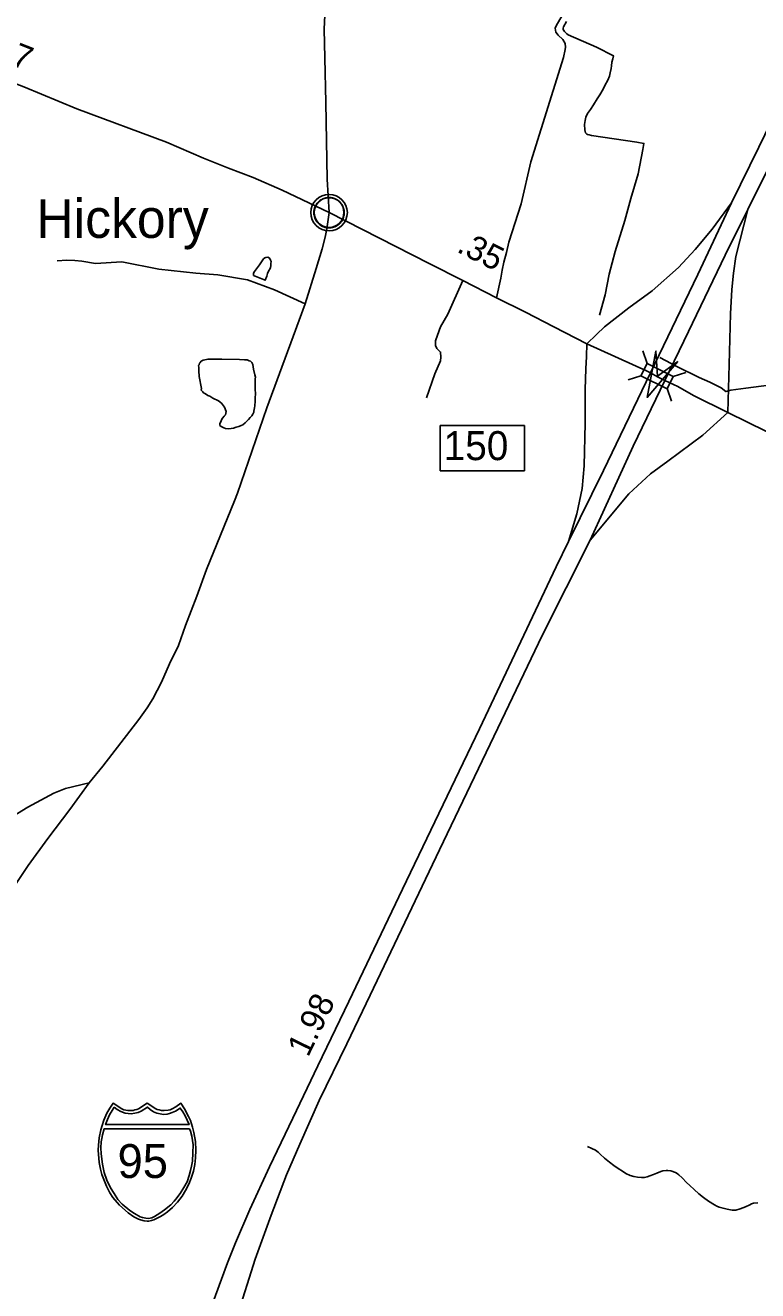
# Model space of a CAD drawing. Extents: x 2220236 to 2384410, y 720751 to 894131.
# Drawn here: x 2352466 to 2356253, y 862475 to 869015 of the extents above; entities that cross this region are included whole.
import ezdxf

# ---------------------------------------------------------------- set-up
doc = ezdxf.new("R2010")
doc.units = 0
for name, color, linetype in [('Exist Civil Demographics Community CELL', 7, 'Continuous'), ('Exist Civil Demographics Community Label', 7, 'Continuous'), ('Exist Hydrographic Misc Water Feature', 7, 'Continuous'), ('Exist Hydrographic Pond Under 1500 Sq Ft', 7, 'Continuous'), ('Exist Road Non-System Type 51', 7, 'Continuous'), ('Exist Road Primary Interstate Divided Center Attributed', 7, 'Continuous'), ('Exist Road Primary Interstate Interchange CELL', 7, 'Continuous'), ('Exist Road Primary Interstate Mileage Hundredths English Label', 7, 'Continuous'), ('Exist Road Primary Interstate Ramp 1 Lane Attributed', 7, 'Continuous'), ('Exist Road Primary Interstate Shield CELL', 7, 'Continuous'), ('Exist Road Primary Interstate Shield Number Label', 7, 'Continuous'), ('Exist Road Primary NC Attributed', 7, 'Continuous'), ('Exist Road Primary NC Service Mileage Hundredths English Label', 7, 'Continuous'), ('Exist Road Primary NC Structure Standard Bridge CELL', 7, 'Continuous'), ('Exist Road Secondary Mileage Hundredths English Label', 7, 'Continuous'), ('Exist Road Secondary Structure Standard Bridge Attributed CELL', 7, 'Continuous'), ('Exist Road Secondary Type 51 Attributed', 7, 'Continuous')]:
    doc.layers.add(name, color=color, linetype=linetype)

msp = doc.modelspace()

# ---------------------------------------------------------------- linework, layer by layer
at = {"layer": 'Exist Civil Demographics Community CELL'}
msp.add_lwpolyline([(2353959.4, 868059.3), (2353960.4, 868064.9), (2353962.1, 868071.4), (2353965.1, 868078.6), (2353968, 868084.4), (2353971.3, 868090.1), (2353975.1, 868095.2), (2353979, 868099.6), (2353983.6, 868104.2), (2353989.2, 868108.8), (2353994.6, 868112.5), (2353999.5, 868115.3), (2354004.5, 868117.8), (2354010, 868120.1), (2354015.6, 868121.9), (2354020, 868123), (2354024.8, 868123.8), (2354028.9, 868124.5), (2354035.3, 868124.8), (2354039.7, 868124.7), (2354045.4, 868124.4), (2354050.3, 868123.7), (2354055.2, 868122.7), (2354060.2, 868121.3), (2354065.4, 868119.3), (2354072, 868116.4), (2354078.3, 868112.9), (2354083.4, 868109.4), (2354088.5, 868105.4), (2354091.8, 868102.2), (2354096, 868097.8), (2354099.8, 868093.1), (2354102.9, 868088.6), (2354106, 868083.5), (2354108.5, 868078.4), (2354110.5, 868073.4), (2354112.1, 868068.4), (2354113.4, 868063.8), (2354114.5, 868057.7), (2354115.1, 868053), (2354115.3, 868047), (2354115.2, 868041.2), (2354114.6, 868035.5), (2354113.6, 868030.1), (2354112, 868023.9), (2354110.1, 868018.1), (2354107.8, 868013), (2354104.7, 868007), (2354101.4, 868001.7), (2354097.9, 867997), (2354093.7, 867992.2), (2354088.4, 867987.3), (2354083.4, 867983.2), (2354078.4, 867979.7), (2354074.1, 867977.2), (2354067.3, 867974), (2354060.1, 867971.3), (2354054.2, 867969.8), (2354047.6, 867968.5), (2354043.1, 867968), (2354038.6, 867967.8), (2354033.1, 867967.8), (2354028.8, 867968.2), (2354023.1, 867968.9), (2354017.2, 867970.2), (2354012.6, 867971.5), (2354007.5, 867973.4), (2354002.9, 867975.4), (2353999, 867977.6), (2353992.1, 867981.7), (2353986.6, 867986), (2353981.7, 867990.5), (2353977.2, 867995.3), (2353974, 867999.3), (2353971, 868003.5), (2353966.9, 868010.6), (2353965.2, 868014.1), (2353963.5, 868018.1), (2353960.9, 868026.3), (2353959.4, 868033.4), (2353958.7, 868038.5), (2353958.4, 868044.8), (2353958.3, 868049.5), (2353958.9, 868056)], close=True, dxfattribs=at)
for centre, radius in [((2354037, 868046.9), 94.3), ((2354036.7, 868047.1), 76.7)]:
    msp.add_circle(centre, radius, dxfattribs=at)
at = {"layer": 'Exist Hydrographic Misc Water Feature'}
for points in [[(2355434.8, 867517.5), (2355464.3, 867622.1), (2355485.6, 867729), (2355516.9, 867845.8), (2355566.7, 868007), (2355597.9, 868119.9), (2355635, 868247.2), (2355659.7, 868373.6), (2355665, 868404.3), (2355629, 868411), (2355394.5, 868444.7), (2355381.6, 868448.5), (2355373.6, 868450.4), (2355369.6, 868452.9), (2355363.4, 868459.9), (2355358.8, 868474.5), (2355358.4, 868502.3), (2355361.8, 868522.2), (2355365.3, 868540.4), (2355372.8, 868558.7), (2355388.3, 868580.7), (2355403.8, 868603.7), (2355423.1, 868635.6), (2355436.4, 868656.5), (2355454, 868684.5), (2355463, 868703.6), (2355478.3, 868732.1), (2355486.3, 868751.5), (2355489.9, 868769.7), (2355495.2, 868791.9), (2355496.9, 868806.1), (2355498.5, 868824.2), (2355503.9, 868842.5), (2355507.6, 868858), (2355420.4, 868902), (2355272.7, 868966.6), (2355265.6, 868971.2), (2355260.5, 868975.9), (2355254, 868983.2), (2355250.2, 868988), (2355248, 868993.4), (2355247.7, 869000), (2355249.7, 869007.6), (2355265, 869034.5)], [(2355746.7, 867298.9), (2355835.7, 867251.6), (2355951.3, 867194), (2356006.1, 867170), (2356064.7, 867141.2), (2356089.1, 867121.9), (2356115.1, 867128.5), (2356192.8, 867139.9), (2356310.6, 867155.6), (2356352.3, 867164.5), (2356374.5, 867158.8), (2356396.9, 867149.3), (2356415.1, 867137.5), (2356467.8, 867109.5), (2356514.8, 867076), (2356524.7, 867074.7), (2356575.4, 867053.8), (2356749.8, 866964.2), (2356867.4, 866905), (2357060, 866802.2), (2357277.3, 866674.9), (2357334.2, 866646.7), (2357348.2, 866641.7)], [(2355374, 863220.5), (2355395.7, 863210.6), (2355414.5, 863200.9), (2355427.7, 863191.5), (2355438.6, 863181.2), (2355460.8, 863160.1), (2355486.9, 863139.8), (2355509.3, 863122.7), (2355531.6, 863106.2), (2355553.5, 863092.3), (2355571.7, 863080.9), (2355593.8, 863071), (2355612, 863065.2), (2355631.9, 863062), (2355652, 863060.2), (2355667.4, 863060.2), (2355682, 863064.1), (2355695.9, 863068.6), (2355714.7, 863075.9), (2355731.8, 863083.2), (2355752.1, 863090.6), (2355763.5, 863093.7), (2355779.5, 863096), (2355789, 863095.4), (2355803.5, 863093.7), (2355827.8, 863086.5), (2355837.2, 863080.9), (2355845.7, 863074.1), (2355862.1, 863058.3), (2355884.4, 863034.6), (2355902.4, 863019), (2355924.7, 862997.5), (2355949.2, 862975.6), (2355973.3, 862956.2), (2355999.6, 862938.2), (2356029.6, 862918.1), (2356042, 862912.1), (2356053.7, 862907), (2356074, 862901.2), (2356095.9, 862895.6), (2356120.7, 862891.7), (2356130.9, 862891.1), (2356140, 862891.5), (2356162.1, 862898.3), (2356189.9, 862908.3), (2356211.8, 862919), (2356222.1, 862924.4), (2356231.8, 862927.4), (2356253.7, 862928.9)]]:
    msp.add_lwpolyline(points, dxfattribs=at)
at = {"layer": 'Exist Hydrographic Pond Under 1500 Sq Ft'}
for points in [[(2353646.4, 867721.5), (2353706.8, 867697.1), (2353714.2, 867718.7), (2353718.8, 867732.7), (2353725.8, 867747.1), (2353729.7, 867755.5), (2353733.3, 867763.8), (2353735.3, 867771.1), (2353736.1, 867783.6), (2353736.7, 867793.5), (2353734.4, 867801.6), (2353730.1, 867809.6), (2353724, 867815), (2353720, 867816.4), (2353710.2, 867814.4), (2353704.1, 867812.5), (2353698.3, 867808.3), (2353676.9, 867777.9), (2353661.4, 867755.9), (2353657.1, 867749.9), (2353651.8, 867743.1), (2353648.1, 867737.3), (2353646.9, 867733), (2353645.9, 867725.8), (2353646.4, 867721.5)], [(2353377.3, 867137.1), (2353365.8, 867200.6), (2353363, 867228.4), (2353362.6, 867246.4), (2353362.2, 867256.9), (2353364.3, 867260.3), (2353366, 867268.5), (2353369.7, 867273), (2353375.7, 867278.8), (2353385.7, 867283.5), (2353411.4, 867290.1), (2353481.6, 867289.7), (2353573.6, 867287.9), (2353599.6, 867286.3), (2353613.8, 867285.3), (2353623.8, 867280.8), (2353629.8, 867279.4), (2353638, 867271.5), (2353642.3, 867261.8), (2353646.9, 867237.4), (2353653.7, 867208.1), (2353656.1, 867196.1), (2353654.2, 867187.8), (2353654.4, 867173.7), (2353655, 867159.9), (2353655.2, 867147.5), (2353655.5, 867132.1), (2353656, 867112.4), (2353654.7, 867087.7), (2353655, 867072), (2353653.7, 867048.3), (2353651.8, 867037.4), (2353650.1, 867030.1), (2353648.3, 867020.2), (2353648.4, 867015.9), (2353642.6, 867005.8), (2353637, 866997.4), (2353629.2, 866987.2), (2353619.5, 866977), (2353603.7, 866960.9), (2353590.1, 866950.5), (2353582, 866945.9), (2353570.4, 866941.5), (2353556.4, 866937.6), (2353542.5, 866932.8), (2353530.5, 866930.6), (2353518.3, 866930.1), (2353500.5, 866932), (2353492.3, 866934), (2353478.2, 866941.6), (2353472, 866947.3), (2353471.9, 866957.1), (2353477.5, 866965.6), (2353481.4, 866975.6), (2353485.3, 866983.9), (2353495, 866994.2), (2353500.6, 867001.6), (2353504.2, 867019.8), (2353495.7, 867041.8), (2353481.1, 867061.6), (2353464.9, 867073.4), (2353436.4, 867088.6), (2353420.2, 867097.8), (2353410.2, 867102.3), (2353398.1, 867110), (2353387.7, 867115.2), (2353383.8, 867120.9), (2353375.6, 867128.8), (2353377.3, 867137.1)]]:
    msp.add_lwpolyline(points, dxfattribs=at)
at = {"layer": 'Exist Road Non-System Type 51'}
for points in [[(2355242.4, 869065), (2355210.9, 869012.6), (2355205.2, 869000.6), (2355209.5, 868978.8), (2355221.5, 868964.8), (2355245.9, 868941), (2355258.1, 868921.3), (2355260.3, 868901.2), (2355258.4, 868889.3), (2355249.1, 868849.1), (2355080.5, 868309.6), (2355029.6, 868091.6), (2354967.2, 867894.8), (2354954.9, 867840.3), (2354940.9, 867791), (2354932.1, 867748.9), (2354924.4, 867707.7), (2354902, 867607.3)], [(2353913.9, 867576.1), (2353754.1, 867648.1), (2353615.3, 867699.1), (2353461, 867726), (2353348.3, 867734.3), (2353156.8, 867755.3), (2352965.4, 867792.3), (2352828.5, 867784.5), (2352758.4, 867795.6), (2352722.3, 867799.2), (2352680.4, 867800.6), (2352630.3, 867798)], [(2354728.1, 867695.6), (2354650.8, 867521.6), (2354613.9, 867456.5), (2354598.1, 867414.4), (2354587.5, 867384.5), (2354587.5, 867359.9), (2354593.6, 867344.9), (2354613.3, 867325.9), (2354615.6, 867300.1), (2354613.9, 867280.8), (2354584, 867214), (2354540.1, 867089.2)], [(2352796.7, 865099.9), (2352673.1, 865070.4), (2352613.5, 865045.8), (2352478.3, 864974), (2352333.5, 864886.5), (2352200.5, 864810.8), (2352101.3, 864745.7), (2351897.1, 864601.3), (2351821.8, 864540.4), (2351780.2, 864509.9), (2351711.2, 864427), (2351691.6, 864390.8), (2351658.2, 864336.4), (2351644.7, 864294.2), (2351616.2, 864174), (2351590, 864023.7), (2351577.6, 863895.7), (2351558.8, 863631.4), (2351552.6, 863479.5)]]:
    msp.add_lwpolyline(points, dxfattribs=at)
at = {"layer": 'Exist Road Primary Interstate Divided Center Attributed'}
for points in [[(2358057.4, 873344), (2357936.7, 872842.5), (2357821.8, 872378.9), (2357687.5, 871854.9), (2357596, 871514), (2357547.3, 871352.3), (2357465.5, 871097.2), (2357339, 870742.6), (2357261.1, 870538.1), (2357142.3, 870240.1), (2357035.3, 870004.4), (2356918.4, 869753.1), (2356710.1, 869324.5), (2356472.6, 868823.9), (2356258.5, 868385.6), (2356117.8, 868097)], [(2356202.3, 868062.9), (2356319.8, 868299.9), (2356690.7, 869086.9), (2357045, 869825.1), (2357249.4, 870244), (2357449.9, 870666.7), (2357580.4, 870943.3), (2357685.5, 871167.3), (2357798.4, 871436.1), (2357891.9, 871675.7), (2357977.6, 871899.7), (2358039.9, 872082.8), (2358139.1, 872386.7), (2358244.3, 872747.1), (2358301.7, 872967.2), (2358341.7, 873124.9)], [(2356117.8, 868097), (2355943.1, 867727.2), (2355699.8, 867218.6)], [(2355772.7, 867178.7), (2355896.3, 867433), (2356085.2, 867826.5), (2356202.3, 868062.9)], [(2355699.8, 867218.6), (2355456.3, 866713.3), (2355275.7, 866347.4)], [(2355387, 866354.2), (2355610.1, 866839.9), (2355772.7, 867178.7)], [(2353560.1, 862338.1), (2353655.4, 862638.1), (2353737.2, 862866), (2353817, 863074.5), (2353885.2, 863232.2), (2353986.4, 863458.2), (2354128.5, 863750.4), (2354249.3, 864001.7), (2354607.5, 864753.6), (2354909.2, 865382.8), (2355139, 865862), (2355387, 866354.2)], [(2355275.7, 866347.4), (2355211, 866216.5), (2354813.9, 865378.9), (2354416.7, 864551), (2354139.3, 863970.5), (2353979.6, 863637.4), (2353849.2, 863366.6), (2353728.5, 863115.4), (2353627.2, 862895.2), (2353553.2, 862721.9), (2353512.4, 862618.6), (2353418.9, 862365.4)]]:
    msp.add_lwpolyline(points, dxfattribs=at)
at = {"layer": 'Exist Road Primary Interstate Interchange CELL'}
msp.add_lwpolyline([(2354611.7, 866946), (2355046.6, 866946), (2355046.6, 866712.8), (2354611.7, 866712.8)], close=True, dxfattribs=at)
at = {"layer": 'Exist Road Primary Interstate Ramp 1 Lane Attributed'}
for points in [[(2356117.8, 868097), (2356017.5, 867960.9), (2355929.5, 867857.1), (2355843.8, 867763.2), (2355706.8, 867643), (2355586.8, 867554.8), (2355461.8, 867456.7), (2355419, 867416.5), (2355370.3, 867368.2)], [(2356099.2, 867014), (2356106.3, 867261.9), (2356112.8, 867524.3), (2356119.9, 867650.2), (2356128.9, 867733.4), (2356140.7, 867819.7), (2356202.3, 868062.9)], [(2355370.3, 867368.2), (2355368.8, 867302.8), (2355365.1, 867240.1), (2355361.5, 867133.4), (2355361.5, 866958.1), (2355355.5, 866738.7), (2355345.9, 866620.9), (2355318.5, 866489.3), (2355275.7, 866347.4)], [(2355387, 866354.2), (2355587.1, 866593.1), (2355698.7, 866697), (2355788.9, 866762), (2355969.3, 866897), (2356099.2, 867014)]]:
    msp.add_lwpolyline(points, dxfattribs=at)
at = {"layer": 'Exist Road Primary Interstate Shield CELL'}
for points in [[(2353096.1, 862833.7), (2353105.6, 862834.6), (2353118.3, 862837.1), (2353130.7, 862841.2), (2353144.8, 862847.4), (2353165.6, 862859), (2353182.4, 862868.8), (2353201.7, 862881.8), (2353227.8, 862905.5), (2353253.9, 862932.9), (2353276.9, 862964), (2353295.1, 862993), (2353311.2, 863026.1), (2353324.6, 863057), (2353335.3, 863092.4), (2353342.4, 863126.6), (2353345.9, 863162.3), (2353348.3, 863201.9), (2353345.6, 863246.4), (2353337.9, 863292), (2353330.6, 863320.3), (2353319.6, 863354.3), (2353310.6, 863375.9), (2353289.7, 863414.4), (2353271, 863444), (2353243.8, 863424.8), (2353226, 863415.4), (2353215.2, 863410.5), (2353204, 863408.3), (2353183.5, 863405.8), (2353170.6, 863406.4), (2353158.7, 863409.1), (2353148.6, 863411.3), (2353140.3, 863415.4), (2353096.1, 863444), (2353051.8, 863415.4), (2353042.5, 863411.1), (2353033, 863409.1), (2353023.9, 863406.6), (2353008.7, 863405.8), (2352997.2, 863406.2), (2352985.3, 863408.3), (2352975.9, 863410.3), (2352965.4, 863415.4), (2352920.3, 863444), (2352902.6, 863418.3), (2352888.1, 863392.8), (2352872.7, 863356.9), (2352863.2, 863329.1), (2352856.4, 863306.2), (2352848, 863264.3), (2352843.7, 863227.7), (2352843, 863201.9), (2352847.7, 863137.4), (2352854.8, 863103), (2352862, 863075.2), (2352885.9, 863015.2), (2352903.8, 862981.5), (2352919.2, 862957.4), (2352940.8, 862930.2), (2352952.5, 862917.3), (2352997.3, 862878.1), (2353027.2, 862857.6), (2353051.1, 862844.7), (2353062.3, 862840.5), (2353079.9, 862835.6)], [(2352925.7, 863423.2), (2352914.7, 863406.3), (2352902, 863383.5), (2352891.8, 863359.8), (2352881.5, 863333.6), (2353313, 863333.5), (2353303, 863355.9), (2353292.2, 863378.4), (2353281, 863399), (2353267.3, 863418.9), (2353243.1, 863403.6), (2353225.5, 863395.3), (2353211.3, 863390.4), (2353199.3, 863387.7), (2353180.7, 863386.3), (2353172.4, 863386.8), (2353146.4, 863392.6), (2353128.9, 863399.8), (2353112.2, 863410.9), (2353098.7, 863423.7), (2353064.5, 863403), (2353049.3, 863396.3), (2353031.9, 863391.8), (2353012.8, 863389.4), (2352983.3, 863392.6), (2352960.3, 863400.6), (2352940.4, 863410.9)], [(2353315.6, 863312.2), (2353320.2, 863300), (2353326.6, 863272.9), (2353329.9, 863252.1), (2353333.3, 863228.1), (2353332.2, 863187), (2353330.2, 863144.4), (2353326.2, 863119.2), (2353321, 863096.3), (2353313.9, 863070.8), (2353302.3, 863037), (2353286.4, 863008.3), (2353266.5, 862976.5), (2353245.1, 862948.6), (2353235.7, 862937.1), (2353218, 862918.4), (2353185.8, 862892.5), (2353162.3, 862874.9), (2353134.1, 862858.3), (2353119.8, 862851.9), (2353103.1, 862848.4), (2353089.4, 862849.4), (2353072.8, 862853.8), (2353059.4, 862857.5), (2353029.9, 862873.4), (2353006.1, 862889.3), (2352966.3, 862922), (2352944.9, 862947.1), (2352924.8, 862976.5), (2352906.9, 863006.6), (2352887.9, 863046.2), (2352874.4, 863086.1), (2352864.6, 863129.2), (2352858, 863181.9), (2352857.3, 863213.9), (2352859.2, 863244.8), (2352862.2, 863260.9), (2352866.1, 863281), (2352873.9, 863312)]]:
    msp.add_lwpolyline(points, close=True, dxfattribs=at)
at = {"layer": 'Exist Road Primary NC Attributed'}
for points in [[(2354037, 868046.9), (2354026.3, 868219.4), (2354020.2, 868616.6), (2354015.8, 868846.8), (2354012.3, 868994.5), (2354017.8, 869138.2)], [(2352373.9, 864512.9), (2352480.1, 864672.2), (2352582.2, 864811.4), (2352696.5, 864962.7), (2352796.7, 865099.9), (2352867.6, 865186.6), (2353052.7, 865426.9), (2353096, 865487.3), (2353125.5, 865533.7), (2353170.4, 865620.2), (2353211.2, 865714.7), (2353258.1, 865809.3), (2353294.9, 865913.6), (2353353, 866064.3), (2353403.3, 866202.8), (2353548.5, 866556.6), (2353563.5, 866597.1), (2353715.2, 867037.3), (2353781.1, 867216), (2353850.7, 867407.3), (2353913.9, 867576.1), (2353970.6, 867758.3), (2354001.7, 867859), (2354017.5, 867920.6), (2354024.6, 867962.7), (2354037, 868046.9)], [(2355370.3, 867368.2), (2355199.7, 867457.1), (2355053.3, 867532.7), (2354902, 867607.3), (2354728.1, 867695.6), (2354554, 867783.2), (2354037, 868046.9)], [(2355699.8, 867218.6), (2355677.8, 867228.6), (2355370.3, 867368.2)], [(2355772.7, 867178.7), (2355735.6, 867199), (2355699.8, 867218.6)], [(2356099.2, 867014), (2355920.5, 867101.5), (2355839.7, 867147.7), (2355772.7, 867178.7)], [(2356498.4, 866818.2), (2356099.2, 867014)]]:
    msp.add_lwpolyline(points, dxfattribs=at)
at = {"layer": 'Exist Road Primary NC Structure Standard Bridge CELL'}
for p, q in [((2355659.8, 867332.7), (2355681.5, 867267.2)), ((2355584.3, 867182.5), (2355649.8, 867204.2)), ((2355816.4, 867199.1), (2355881.9, 867220.8)), ((2355785.4, 867137.4), (2355807.1, 867071.9))]:
    msp.add_line(p, q, dxfattribs=at)
msp.add_lwpolyline([(2355681.5, 867267.2), (2355816.5, 867199.4), (2355784.8, 867136.3), (2355649.8, 867204.2)], close=True, dxfattribs=at)
at = {"layer": 'Exist Road Secondary Structure Standard Bridge Attributed CELL'}
msp.add_lwpolyline([(2355840.8, 867276.6), (2355681.8, 867091.7), (2355727, 867331.3), (2355734.6, 867201.6)], close=True, dxfattribs=at)
at = {"layer": 'Exist Road Secondary Type 51 Attributed'}
msp.add_lwpolyline([(2350747.7, 869038), (2351006, 869169.5), (2351067.5, 869186.1), (2351104.3, 869191.3), (2351141.2, 869194.9), (2351188.7, 869193.1), (2351243.1, 869179), (2351316, 869154.4), (2351410.8, 869119.1), (2351770.1, 868971.6), (2351944, 868904.8), (2352300.5, 868757.2), (2352457.7, 868697.4), (2352731.8, 868583.2), (2353196.9, 868410.7), (2353386.9, 868328.3), (2353516.9, 868277.4), (2353644.9, 868228.1), (2353794.5, 868163.1), (2354037, 868046.9)], dxfattribs=at)

# ---------------------------------------------------------------- texts
at = {"layer": 'Exist Civil Demographics Community Label'}
msp.add_text('Hickory', height=200, dxfattribs=at).set_placement((2352523, 867916.4))
at = {"layer": 'Exist Road Primary Interstate Interchange CELL'}
msp.add_text('150', height=150, dxfattribs=at).set_placement((2354629.3, 866767.6))
at = {"layer": 'Exist Road Primary Interstate Mileage Hundredths English Label'}
msp.add_text('1.98', height=125, rotation=63.92658, dxfattribs=at).set_placement((2353927.9, 863677.9))
at = {"layer": 'Exist Road Primary Interstate Shield Number Label'}
msp.add_text('95', height=175, dxfattribs=at).set_placement((2352943.2, 863057.5))
at = {"layer": 'Exist Road Primary NC Service Mileage Hundredths English Label'}
msp.add_text('.35', height=125, rotation=333.29031, dxfattribs=at).set_placement((2354691.6, 867846.9))
at = {"layer": 'Exist Road Secondary Mileage Hundredths English Label'}
msp.add_text('.67', height=125, rotation=338.41806, dxfattribs=at).set_placement((2352256.9, 868863.1))

doc.saveas('drawing.dxf')
